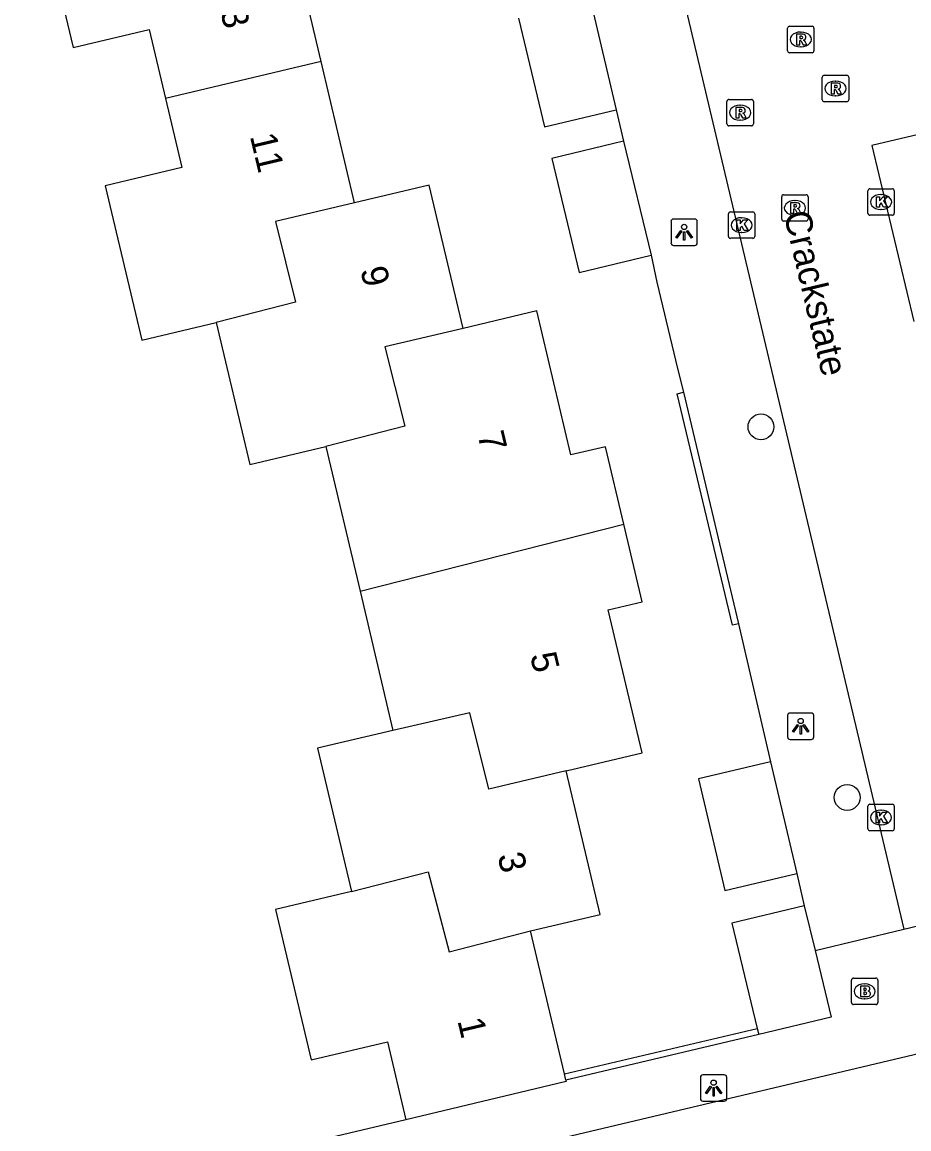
# Model space of a CAD drawing. Extents: x 158038 to 159242, y 380133 to 381214.
# Drawn here: x 158463.76 to 158497.37, y 380515.79 to 380557.72 of the extents above; entities that cross this region are included whole.
import ezdxf

# ---------------------------------------------------------------- set-up
doc = ezdxf.new("R2010")
doc.units = 0
for name, color, linetype in [('IMGEO_Boom', 7, 'Continuous'), ('IMGEO_Brandkraan', 7, 'Continuous'), ('IMGEO_Hek', 7, 'Continuous'), ('IMGEO_Kolk', 7, 'Continuous'), ('IMGEO_Lichtpunt', 7, 'Continuous'), ('IMGEO_Muur', 7, 'Continuous'), ('IMGEO_Openbare_ruimte_label', 7, 'Continuous'), ('IMGEO_Pand', 7, 'Continuous'), ('IMGEO_Pand_nummerreeks', 7, 'Continuous'), ('IMGEO_Rijbaan_lokaal_open', 7, 'Continuous'), ('IMGEO_Rioolput', 7, 'Continuous'), ('IMGEO_Voetpad_open', 7, 'Continuous')]:
    doc.layers.add(name, color=color, linetype=linetype)

msp = doc.modelspace()

# ---------------------------------------------------------------- linework, layer by layer
at = {"layer": 'IMGEO_Boom'}
for centre in [(158491.761, 380542.386), (158495.029, 380528.346)]:
    msp.add_circle(centre, 0.489, dxfattribs=at)
at = {"layer": 'IMGEO_Brandkraan'}
for p, q in [((158495.192, 380520.573), (158495.192, 380521.425)), ((158495.267, 380521.499), (158496.119, 380521.499)), ((158495.68, 380521.279), (158495.705, 380521.279)), ((158496.193, 380521.425), (158496.193, 380520.573)), ((158495.703, 380520.719), (158495.678, 380520.719)), ((158496.119, 380520.499), (158495.267, 380520.499))]:
    msp.add_line(p, q, dxfattribs=at)
for points in [[(158495.192, 380520.573), (158495.192, 380521.425)], [(158495.267, 380521.499), (158496.119, 380521.499)], [(158495.54, 380521.199), (158495.54, 380520.799), (158495.753, 380520.799)], [(158495.771, 380521.199), (158495.54, 380521.199)], [(158496.193, 380521.425), (158496.193, 380520.573)], [(158495.719, 380521.118), (158495.665, 380521.118), (158495.665, 380521.042)], [(158495.665, 380521.042), (158495.718, 380521.042)], [(158495.727, 380520.966), (158495.665, 380520.966), (158495.665, 380520.885)], [(158495.665, 380520.885), (158495.727, 380520.885)], [(158496.119, 380520.499), (158495.267, 380520.499)]]:
    msp.add_lwpolyline(points, dxfattribs=at)
for centre, radius, start, end in [((158495.269, 380521.423), 0.0765, 91.552, 178.448), ((158495.269, 380521.423), 0.0765, 91.552, 178.448), ((158495.775, 380521.054), 0.145, 59.4692, 91.5367), ((158495.8, 380521.101), 0.0922, 285.5137, 58.1501), ((158496.117, 380521.423), 0.0765, 1.552, 88.448), ((158496.117, 380521.423), 0.0765, 1.552, 88.448), ((158495.72, 380521.08), 0.0379, 267.8285, 90.9355), ((158495.728, 380520.925), 0.0404, 269.8759, 90.5077), ((158495.759, 380521.05), 0.251, 268.6676, 293.5347), ((158495.805, 380520.909), 0.105, 301.3115, 78.989), ((158495.269, 380520.575), 0.0765, 181.552, 268.448), ((158495.269, 380520.575), 0.0765, 181.552, 268.448), ((158496.117, 380520.575), 0.0765, 271.552, 358.448), ((158496.117, 380520.575), 0.0765, 271.552, 358.448)]:
    msp.add_arc(centre, radius, start, end, dxfattribs=at)
for centre, major_axis, ratio, start_param, end_param in [((158495.679, 380520.999), (-0.387, 0.002), 0.722429, 4.712389, 7.853982), ((158495.704, 380520.999), (-0.39, 0.002), 0.717154, 1.570796, 4.712389)]:
    msp.add_ellipse(centre, major_axis=major_axis, ratio=ratio, start_param=start_param, end_param=end_param, dxfattribs=at)
at = {"layer": 'IMGEO_Hek'}
msp.add_lwpolyline([(158478.3, 380516.138), (158453.311, 380510.219)], dxfattribs=at)
at = {"layer": 'IMGEO_Kolk'}
for p, q in [((158495.814, 380550.478), (158495.814, 380551.33)), ((158495.889, 380551.404), (158496.741, 380551.404)), ((158496.815, 380551.33), (158496.815, 380550.478)), ((158496.302, 380551.184), (158496.327, 380551.184)), ((158490.603, 380550.529), (158491.455, 380550.529)), ((158496.325, 380550.624), (158496.3, 380550.624)), ((158490.528, 380549.603), (158490.528, 380550.455)), ((158491.016, 380550.309), (158491.041, 380550.309)), ((158491.529, 380550.455), (158491.529, 380549.603)), ((158496.741, 380550.404), (158495.889, 380550.404)), ((158491.039, 380549.749), (158491.014, 380549.749)), ((158491.455, 380549.529), (158490.603, 380549.529)), ((158495.813, 380527.16), (158495.813, 380528.012)), ((158495.888, 380528.086), (158496.74, 380528.086)), ((158496.301, 380527.866), (158496.326, 380527.866)), ((158496.814, 380528.012), (158496.814, 380527.16)), ((158496.74, 380527.086), (158495.888, 380527.086)), ((158496.324, 380527.306), (158496.299, 380527.306))]:
    msp.add_line(p, q, dxfattribs=at)
for points in [[(158495.814, 380550.478), (158495.814, 380551.33)], [(158495.889, 380551.404), (158496.741, 380551.404)], [(158496.815, 380551.33), (158496.815, 380550.478)], [(158496.135, 380551.104), (158496.258, 380551.104), (158496.258, 380550.953), (158496.388, 380551.104), (158496.552, 380551.104), (158496.406, 380550.953), (158496.559, 380550.704), (158496.407, 380550.704), (158496.322, 380550.868), (158496.258, 380550.801), (158496.258, 380550.704), (158496.135, 380550.704), (158496.135, 380551.104)], [(158490.603, 380550.529), (158491.455, 380550.529)], [(158490.528, 380549.603), (158490.528, 380550.455)], [(158490.849, 380550.229), (158490.972, 380550.229), (158490.972, 380550.078), (158491.102, 380550.229), (158491.266, 380550.229), (158491.12, 380550.078), (158491.273, 380549.829), (158491.121, 380549.829), (158491.036, 380549.993), (158490.972, 380549.926), (158490.972, 380549.829), (158490.849, 380549.829), (158490.849, 380550.229)], [(158491.529, 380550.455), (158491.529, 380549.603)], [(158496.741, 380550.404), (158495.889, 380550.404)], [(158491.455, 380549.529), (158490.603, 380549.529)], [(158495.813, 380527.16), (158495.813, 380528.012)], [(158495.888, 380528.086), (158496.74, 380528.086)], [(158496.814, 380528.012), (158496.814, 380527.16)], [(158496.134, 380527.786), (158496.257, 380527.786), (158496.257, 380527.635), (158496.387, 380527.786), (158496.551, 380527.786), (158496.405, 380527.635), (158496.558, 380527.386), (158496.406, 380527.386), (158496.321, 380527.55), (158496.257, 380527.483), (158496.257, 380527.386), (158496.134, 380527.386), (158496.134, 380527.786)], [(158496.74, 380527.086), (158495.888, 380527.086)]]:
    msp.add_lwpolyline(points, dxfattribs=at)
for centre, start, end in [((158495.891, 380551.328), 91.552, 178.448), ((158495.891, 380551.328), 91.552, 178.448), ((158496.739, 380551.328), 1.552, 88.448), ((158496.739, 380551.328), 1.552, 88.448), ((158490.605, 380550.453), 91.552, 178.448), ((158490.605, 380550.453), 91.552, 178.448), ((158491.453, 380550.453), 1.552, 88.448), ((158491.453, 380550.453), 1.552, 88.448), ((158495.891, 380550.48), 181.552, 268.448), ((158495.891, 380550.48), 181.552, 268.448), ((158496.739, 380550.48), 271.552, 358.448), ((158496.739, 380550.48), 271.552, 358.448), ((158490.605, 380549.605), 181.552, 268.448), ((158490.605, 380549.605), 181.552, 268.448), ((158491.453, 380549.605), 271.552, 358.448), ((158491.453, 380549.605), 271.552, 358.448), ((158495.89, 380528.01), 91.552, 178.448), ((158495.89, 380528.01), 91.552, 178.448), ((158496.738, 380528.01), 1.552, 88.448), ((158496.738, 380528.01), 1.552, 88.448), ((158495.89, 380527.162), 181.552, 268.448), ((158495.89, 380527.162), 181.552, 268.448), ((158496.738, 380527.162), 271.552, 358.448), ((158496.738, 380527.162), 271.552, 358.448)]:
    msp.add_arc(centre, 0.0765, start, end, dxfattribs=at)
for centre, major_axis, ratio, start_param, end_param in [((158496.301, 380550.904), (-0.387, 0.002), 0.722429, 4.712389, 7.853982), ((158496.326, 380550.904), (-0.39, 0.002), 0.717154, 1.570796, 4.712389), ((158491.015, 380550.029), (-0.387, 0.002), 0.722429, 4.712389, 7.853982), ((158491.04, 380550.029), (-0.39, 0.002), 0.717154, 1.570796, 4.712389), ((158496.3, 380527.586), (-0.387, 0.002), 0.722429, 4.712389, 7.853982), ((158496.325, 380527.586), (-0.39, 0.002), 0.717154, 1.570796, 4.712389)]:
    msp.add_ellipse(centre, major_axis=major_axis, ratio=ratio, start_param=start_param, end_param=end_param, dxfattribs=at)
at = {"layer": 'IMGEO_Lichtpunt'}
for p, q in [((158488.352, 380550.162), (158488.352, 380549.355)), ((158488.352, 380550.162), (158488.352, 380549.355)), ((158489.254, 380550.257), (158488.446, 380550.257)), ((158489.254, 380550.257), (158488.446, 380550.257)), ((158489.348, 380549.355), (158489.348, 380550.162)), ((158489.348, 380549.355), (158489.348, 380550.162)), ((158488.446, 380549.261), (158489.254, 380549.261)), ((158488.446, 380549.261), (158489.254, 380549.261)), ((158492.769, 380531.446), (158492.769, 380530.639)), ((158492.769, 380531.446), (158492.769, 380530.639)), ((158493.671, 380531.541), (158492.863, 380531.541)), ((158493.671, 380531.541), (158492.863, 380531.541)), ((158493.765, 380530.639), (158493.765, 380531.446)), ((158493.765, 380530.639), (158493.765, 380531.446)), ((158492.863, 380530.545), (158493.671, 380530.545)), ((158492.863, 380530.545), (158493.671, 380530.545)), ((158490.37, 380517.836), (158489.562, 380517.836)), ((158490.37, 380517.836), (158489.562, 380517.836)), ((158489.468, 380517.741), (158489.468, 380516.934)), ((158489.468, 380517.741), (158489.468, 380516.934)), ((158490.464, 380516.934), (158490.464, 380517.741)), ((158490.464, 380516.934), (158490.464, 380517.741)), ((158489.562, 380516.84), (158490.37, 380516.84)), ((158489.562, 380516.84), (158490.37, 380516.84))]:
    msp.add_line(p, q, dxfattribs=at)
for points in [[(158488.726, 380549.826), (158488.765, 380549.798), (158488.577, 380549.536), (158488.539, 380549.563), (158488.726, 380549.826)], [(158488.828, 380549.778), (158488.875, 380549.778), (158488.875, 380549.456), (158488.828, 380549.456), (158488.828, 380549.778)], [(158488.938, 380549.798), (158488.976, 380549.825), (158489.163, 380549.563), (158489.124, 380549.535), (158488.938, 380549.798)], [(158493.143, 380531.11), (158493.182, 380531.082), (158492.994, 380530.82), (158492.956, 380530.847), (158493.143, 380531.11)], [(158493.245, 380531.062), (158493.292, 380531.062), (158493.292, 380530.74), (158493.245, 380530.74), (158493.245, 380531.062)], [(158493.355, 380531.082), (158493.393, 380531.109), (158493.58, 380530.847), (158493.541, 380530.819), (158493.355, 380531.082)], [(158489.842, 380517.405), (158489.881, 380517.377), (158489.693, 380517.115), (158489.655, 380517.142), (158489.842, 380517.405)], [(158490.054, 380517.377), (158490.092, 380517.404), (158490.279, 380517.142), (158490.24, 380517.114), (158490.054, 380517.377)], [(158489.944, 380517.357), (158489.991, 380517.357), (158489.991, 380517.035), (158489.944, 380517.035), (158489.944, 380517.357)]]:
    msp.add_lwpolyline(points, dxfattribs=at)
for centre in [(158488.851, 380549.96), (158493.268, 380531.244), (158489.967, 380517.539)]:
    msp.add_circle(centre, 0.0994, dxfattribs=at)
for centre, start, end in [((158488.446, 380550.162), 90, 180), ((158488.446, 380550.162), 90, 180), ((158489.254, 380550.162), 0, 90), ((158489.254, 380550.162), 0, 90), ((158488.446, 380549.355), 180, 270), ((158488.446, 380549.355), 180, 270), ((158489.254, 380549.355), 270, 0), ((158489.254, 380549.355), 270, 360), ((158492.863, 380531.446), 90, 180), ((158492.863, 380531.446), 90, 180), ((158493.671, 380531.446), 0, 90), ((158493.671, 380531.446), 0, 90), ((158492.863, 380530.639), 180, 270), ((158492.863, 380530.639), 180, 270), ((158493.671, 380530.639), 270, 0), ((158493.671, 380530.639), 270, 360), ((158489.562, 380517.741), 90, 180), ((158489.562, 380517.741), 90, 180), ((158490.37, 380517.741), 0, 90), ((158490.37, 380517.741), 0, 90), ((158489.562, 380516.934), 180, 270), ((158489.562, 380516.934), 180, 270), ((158490.37, 380516.934), 270, 0), ((158490.37, 380516.934), 270, 360)]:
    msp.add_arc(centre, 0.0946, start, end, dxfattribs=at)
at = {"layer": 'IMGEO_Muur'}
for points in [[(158490.916, 380534.926), (158490.683, 380534.871), (158488.589, 380543.641), (158488.823, 380543.697)], [(158488.823, 380543.697), (158490.916, 380534.926)], [(158484.312, 380517.869), (158491.62, 380519.593)], [(158491.676, 380519.36), (158484.368, 380517.635)]]:
    msp.add_lwpolyline(points, dxfattribs=at)
at = {"layer": 'IMGEO_Pand'}
for points in [[(158467.184, 380563.193), (158464.329, 380562.517), (158465.48, 380557.652), (158465.69, 380556.764), (158468.568, 380557.445), (158469.188, 380554.825)], [(158475.09, 380556.225), (158473.824, 380561.572)], [(158485.295, 380558.525), (158486.278, 380554.402)], [(158482.572, 380557.876), (158483.555, 380553.753), (158486.278, 380554.402)], [(158475.09, 380556.225), (158469.188, 380554.825)], [(158476.355, 380550.879), (158475.09, 380556.225)], [(158469.188, 380554.825), (158469.807, 380552.208), (158466.905, 380551.522), (158468.29, 380545.671), (158471.115, 380546.34)], [(158486.553, 380553.208), (158483.832, 380552.55), (158484.875, 380548.233), (158487.596, 380548.891)], [(158486.553, 380553.208), (158487.596, 380548.891)], [(158480.469, 380546.117), (158479.183, 380551.548), (158476.355, 380550.879)], [(158476.355, 380550.879), (158473.365, 380550.171), (158474.118, 380547.105), (158471.115, 380546.34)], [(158486.564, 380538.698), (158485.869, 380541.634), (158484.561, 380541.325), (158483.27, 380546.78), (158480.469, 380546.117)], [(158471.115, 380546.34), (158472.389, 380540.957), (158475.27, 380541.639)], [(158480.469, 380546.117), (158477.506, 380545.412), (158478.259, 380542.409), (158475.27, 380541.639)], [(158475.27, 380541.639), (158476.568, 380536.156)], [(158476.568, 380536.156), (158486.564, 380538.698)], [(158484.381, 380529.357), (158487.254, 380530.037), (158485.972, 380535.454), (158487.26, 380535.759), (158486.564, 380538.698)], [(158476.568, 380536.156), (158477.815, 380530.887)], [(158484.381, 380529.357), (158481.445, 380528.657), (158480.732, 380531.557), (158477.815, 380530.887)], [(158477.815, 380530.887), (158474.955, 380530.21), (158476.24, 380524.783)], [(158492.117, 380529.696), (158489.392, 380529.05), (158490.395, 380524.817), (158493.12, 380525.462)], [(158492.117, 380529.696), (158493.12, 380525.462)], [(158483.027, 380523.287), (158485.669, 380523.913), (158484.381, 380529.357)], [(158476.24, 380524.783), (158479.149, 380525.526), (158479.95, 380522.494), (158483.027, 380523.287)], [(158476.24, 380524.783), (158473.362, 380524.102), (158474.711, 380518.402), (158477.601, 380519.086), (158478.3, 380516.138)], [(158493.401, 380524.245), (158490.655, 380523.587), (158491.62, 380519.593)], [(158493.401, 380524.245), (158493.811, 380522.549)], [(158484.312, 380517.869), (158483.027, 380523.287)], [(158493.811, 380522.549), (158494.422, 380520.018), (158491.676, 380519.36)], [(158491.62, 380519.593), (158491.676, 380519.36)], [(158484.368, 380517.635), (158484.312, 380517.869)], [(158484.368, 380517.635), (158484.381, 380517.581), (158478.3, 380516.138)]]:
    msp.add_lwpolyline(points, dxfattribs=at)
at = {"layer": 'IMGEO_Rijbaan_lokaal_open'}
for points in [[(158485.323, 380573.372), (158497.176, 380523.356)], [(158526.302, 380560.192), (158495.961, 380553.049), (158497.56, 380546.379)], [(158497.176, 380523.356), (158502.758, 380524.694)], [(158506.04, 380520.636), (158504.031, 380520.134), (158498.266, 380518.753), (158463.908, 380510.622)]]:
    msp.add_lwpolyline(points, dxfattribs=at)
at = {"layer": 'IMGEO_Rioolput'}
for p, q in [((158492.77, 380556.637), (158492.77, 380557.489)), ((158492.845, 380557.563), (158493.697, 380557.563)), ((158493.258, 380557.343), (158493.283, 380557.343)), ((158493.771, 380557.489), (158493.771, 380556.637)), ((158493.281, 380556.783), (158493.256, 380556.783)), ((158493.697, 380556.563), (158492.845, 380556.563)), ((158494.086, 380554.78), (158494.086, 380555.632)), ((158494.161, 380555.706), (158495.013, 380555.706)), ((158495.087, 380555.632), (158495.087, 380554.78)), ((158494.574, 380555.486), (158494.599, 380555.486)), ((158490.472, 380553.865), (158490.472, 380554.717)), ((158490.547, 380554.791), (158491.399, 380554.791)), ((158491.473, 380554.717), (158491.473, 380553.865)), ((158495.013, 380554.706), (158494.161, 380554.706)), ((158494.597, 380554.926), (158494.572, 380554.926)), ((158490.96, 380554.571), (158490.985, 380554.571)), ((158490.983, 380554.011), (158490.958, 380554.011)), ((158491.399, 380553.791), (158490.547, 380553.791)), ((158492.547, 380550.254), (158492.547, 380551.106)), ((158492.622, 380551.18), (158493.474, 380551.18)), ((158493.035, 380550.96), (158493.06, 380550.96)), ((158493.548, 380551.106), (158493.548, 380550.254)), ((158493.474, 380550.18), (158492.622, 380550.18)), ((158493.058, 380550.4), (158493.033, 380550.4))]:
    msp.add_line(p, q, dxfattribs=at)
for points in [[(158492.77, 380556.637), (158492.77, 380557.489)], [(158492.845, 380557.563), (158493.697, 380557.563)], [(158493.359, 380557.261), (158493.107, 380557.263), (158493.107, 380556.863)], [(158493.771, 380557.489), (158493.771, 380556.637)], [(158493.107, 380556.863), (158493.231, 380556.863), (158493.231, 380557.025), (158493.242, 380557.025)], [(158493.285, 380557.182), (158493.231, 380557.182), (158493.231, 380557.101)], [(158493.231, 380557.101), (158493.283, 380557.101)], [(158493.289, 380556.996), (158493.36, 380556.863), (158493.5, 380556.863), (158493.435, 380556.989)], [(158493.697, 380556.563), (158492.845, 380556.563)], [(158494.086, 380554.78), (158494.086, 380555.632)], [(158494.161, 380555.706), (158495.013, 380555.706)], [(158495.087, 380555.632), (158495.087, 380554.78)], [(158494.675, 380555.404), (158494.423, 380555.406), (158494.423, 380555.006)], [(158494.423, 380555.006), (158494.547, 380555.006), (158494.547, 380555.168), (158494.558, 380555.168)], [(158494.601, 380555.325), (158494.547, 380555.325), (158494.547, 380555.244)], [(158494.547, 380555.244), (158494.599, 380555.244)], [(158494.605, 380555.139), (158494.676, 380555.006), (158494.816, 380555.006), (158494.751, 380555.132)], [(158490.472, 380553.865), (158490.472, 380554.717)], [(158490.547, 380554.791), (158491.399, 380554.791)], [(158491.473, 380554.717), (158491.473, 380553.865)], [(158495.013, 380554.706), (158494.161, 380554.706)], [(158491.061, 380554.489), (158490.809, 380554.491), (158490.809, 380554.091)], [(158490.987, 380554.41), (158490.933, 380554.41), (158490.933, 380554.329)], [(158490.933, 380554.329), (158490.985, 380554.329)], [(158490.809, 380554.091), (158490.933, 380554.091), (158490.933, 380554.253), (158490.944, 380554.253)], [(158490.991, 380554.224), (158491.062, 380554.091), (158491.202, 380554.091), (158491.137, 380554.217)], [(158491.399, 380553.791), (158490.547, 380553.791)], [(158492.547, 380550.254), (158492.547, 380551.106)], [(158492.622, 380551.18), (158493.474, 380551.18)], [(158493.548, 380551.106), (158493.548, 380550.254)], [(158493.136, 380550.878), (158492.884, 380550.88), (158492.884, 380550.48)], [(158492.884, 380550.48), (158493.008, 380550.48), (158493.008, 380550.642), (158493.019, 380550.642)], [(158493.062, 380550.799), (158493.008, 380550.799), (158493.008, 380550.718)], [(158493.008, 380550.718), (158493.06, 380550.718)], [(158493.066, 380550.613), (158493.137, 380550.48), (158493.277, 380550.48), (158493.212, 380550.606)], [(158493.474, 380550.18), (158492.622, 380550.18)]]:
    msp.add_lwpolyline(points, dxfattribs=at)
for centre, radius, start, end in [((158492.847, 380557.487), 0.0765, 91.552, 178.448), ((158492.847, 380557.487), 0.0765, 91.552, 178.448), ((158493.358, 380557.151), 0.109, 350.3612, 89.416), ((158493.695, 380557.487), 0.0765, 1.552, 88.448), ((158493.695, 380557.487), 0.0765, 1.552, 88.448), ((158493.241, 380556.972), 0.0533, 26.0293, 88.6989), ((158493.267, 380557.29), 0.19, 274.7715, 282.9687), ((158493.291, 380557.086), 0.0964, 77.0061, 93.1865), ((158493.305, 380557.143), 0.0378, 276.6634, 79.6772), ((158493.356, 380557.151), 0.112, 277.5842, 350.9817), ((158493.34, 380556.936), 0.108, 29.5134, 73.7905), ((158492.847, 380556.639), 0.0765, 181.552, 268.448), ((158492.847, 380556.639), 0.0765, 181.552, 268.448), ((158493.695, 380556.639), 0.0765, 271.552, 358.448), ((158493.695, 380556.639), 0.0765, 271.552, 358.448), ((158494.163, 380555.63), 0.0765, 91.552, 178.448), ((158494.163, 380555.63), 0.0765, 91.552, 178.448), ((158495.011, 380555.63), 0.0765, 1.552, 88.448), ((158495.011, 380555.63), 0.0765, 1.552, 88.448), ((158494.557, 380555.115), 0.0533, 26.0293, 88.6989), ((158494.583, 380555.433), 0.19, 274.7715, 282.9687), ((158494.607, 380555.229), 0.0964, 77.0061, 93.1865), ((158494.621, 380555.286), 0.0378, 276.6634, 79.6772), ((158494.674, 380555.294), 0.109, 350.3612, 89.416), ((158494.672, 380555.294), 0.112, 277.5842, 350.9817), ((158494.656, 380555.079), 0.108, 29.5134, 73.7905), ((158490.549, 380554.715), 0.0765, 91.552, 178.448), ((158490.549, 380554.715), 0.0765, 91.552, 178.448), ((158491.397, 380554.715), 0.0765, 1.552, 88.448), ((158491.397, 380554.715), 0.0765, 1.552, 88.448), ((158494.163, 380554.782), 0.0765, 181.552, 268.448), ((158494.163, 380554.782), 0.0765, 181.552, 268.448), ((158495.011, 380554.782), 0.0765, 271.552, 358.448), ((158495.011, 380554.782), 0.0765, 271.552, 358.448), ((158490.969, 380554.518), 0.19, 274.7715, 282.9687), ((158490.993, 380554.314), 0.0964, 77.0061, 93.1865), ((158491.007, 380554.371), 0.0378, 276.6634, 79.6772), ((158491.06, 380554.379), 0.109, 350.3612, 89.416), ((158491.058, 380554.379), 0.112, 277.5842, 350.9817), ((158491.042, 380554.164), 0.108, 29.5134, 73.7905), ((158490.549, 380553.867), 0.0765, 181.552, 268.448), ((158490.549, 380553.867), 0.0765, 181.552, 268.448), ((158490.943, 380554.2), 0.0533, 26.0293, 88.6989), ((158491.397, 380553.867), 0.0765, 271.552, 358.448), ((158491.397, 380553.867), 0.0765, 271.552, 358.448), ((158492.624, 380551.104), 0.0765, 91.552, 178.448), ((158492.624, 380551.104), 0.0765, 91.552, 178.448), ((158493.472, 380551.104), 0.0765, 1.552, 88.448), ((158493.472, 380551.104), 0.0765, 1.552, 88.448), ((158493.018, 380550.589), 0.0533, 26.0293, 88.6989), ((158493.044, 380550.907), 0.19, 274.7715, 282.9687), ((158493.068, 380550.703), 0.0964, 77.0061, 93.1865), ((158493.082, 380550.76), 0.0378, 276.6634, 79.6772), ((158493.135, 380550.768), 0.109, 350.3612, 89.416), ((158493.133, 380550.768), 0.112, 277.5842, 350.9817), ((158493.117, 380550.553), 0.108, 29.5134, 73.7905), ((158492.624, 380550.256), 0.0765, 181.552, 268.448), ((158492.624, 380550.256), 0.0765, 181.552, 268.448), ((158493.472, 380550.256), 0.0765, 271.552, 358.448), ((158493.472, 380550.256), 0.0765, 271.552, 358.448)]:
    msp.add_arc(centre, radius, start, end, dxfattribs=at)
for centre, major_axis, ratio, start_param, end_param in [((158493.257, 380557.063), (-0.387, 0.002), 0.722429, 4.712389, 7.853982), ((158493.282, 380557.063), (-0.39, 0.002), 0.717154, 1.570796, 4.712389), ((158494.573, 380555.206), (-0.387, 0.002), 0.722429, 4.712389, 7.853982), ((158494.598, 380555.206), (-0.39, 0.002), 0.717154, 1.570796, 4.712389), ((158490.959, 380554.291), (-0.387, 0.002), 0.722429, 4.712389, 7.853982), ((158490.984, 380554.291), (-0.39, 0.002), 0.717154, 1.570796, 4.712389), ((158493.034, 380550.68), (-0.387, 0.002), 0.722429, 4.712389, 7.853982), ((158493.059, 380550.68), (-0.39, 0.002), 0.717154, 1.570796, 4.712389)]:
    msp.add_ellipse(centre, major_axis=major_axis, ratio=ratio, start_param=start_param, end_param=end_param, dxfattribs=at)
at = {"layer": 'IMGEO_Voetpad_open'}
for points in [[(158486.278, 380554.402), (158486.553, 380553.208)], [(158487.596, 380548.891), (158487.813, 380547.87), (158488.6, 380544.6), (158488.823, 380543.697)], [(158490.916, 380534.926), (158492.117, 380529.696)], [(158493.12, 380525.462), (158493.401, 380524.245)], [(158493.811, 380522.549), (158497.176, 380523.356)], [(158478.3, 380516.138), (158453.311, 380510.219)]]:
    msp.add_lwpolyline(points, dxfattribs=at)

# ---------------------------------------------------------------- texts
at = {"layer": 'IMGEO_Openbare_ruimte_label'}
msp.add_text('Crackstate', height=1, rotation=283.3553, dxfattribs=at).set_placement((158492.618, 380550.452))
at = {"layer": 'IMGEO_Pand_nummerreeks'}
for s, rotation, p in [('13', 283.3205, (158471.096, 380558.858)), ('11', 283.3128, (158472.387, 380553.402)), ('9', 283.3216, (158476.571, 380548.344)), ('7', 283.3846, (158481.011, 380542.103)), ('5', 283.3846, (158483.003, 380533.731)), ('3', 283.3109, (158481.77, 380526.147)), ('1', 283.3136, (158480.253, 380519.892))]:
    msp.add_text(s, height=1, rotation=rotation, dxfattribs=at).set_placement(p)

doc.saveas('drawing.dxf')
